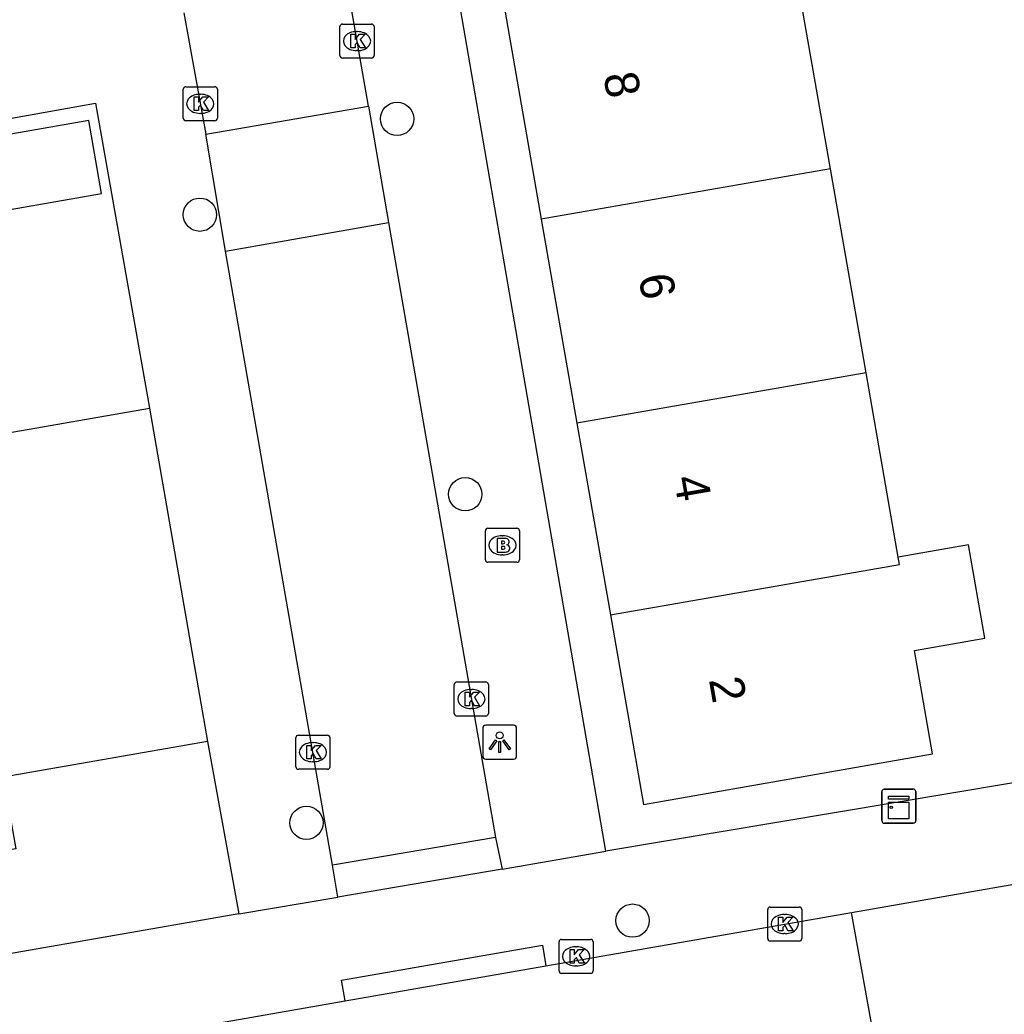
# Model space of a CAD drawing. Extents: x 162880 to 165536, y 384011 to 385179.
# Drawn here: x 164541.62 to 164570.49, y 384426.04 to 384455.22 of the extents above; entities that cross this region are included whole.
import ezdxf

# ---------------------------------------------------------------- set-up
doc = ezdxf.new("R2010")
doc.units = 0
for name, color, linetype in [('IMGEO_Boom', 7, 'Continuous'), ('IMGEO_Brandkraan', 7, 'Continuous'), ('IMGEO_Kast', 7, 'Continuous'), ('IMGEO_Kolk', 7, 'Continuous'), ('IMGEO_Lichtpunt', 7, 'Continuous'), ('IMGEO_Pand', 7, 'Continuous'), ('IMGEO_Pand_nummerreeks', 7, 'Continuous'), ('IMGEO_Rijbaan_lokaal_open', 7, 'Continuous'), ('IMGEO_Voetpad_open', 7, 'Continuous')]:
    doc.layers.add(name, color=color, linetype=linetype)

msp = doc.modelspace()

# ---------------------------------------------------------------- linework, layer by layer
at = {"layer": 'IMGEO_Boom'}
for centre in [(164552.683, 384452.315), (164546.898, 384449.503), (164554.685, 384441.297), (164550.026, 384431.653), (164559.592, 384428.782)]:
    msp.add_circle(centre, 0.489, dxfattribs=at)
at = {"layer": 'IMGEO_Brandkraan'}
for p, q in [((164555.275, 384439.374), (164555.275, 384440.226)), ((164555.35, 384440.3), (164556.202, 384440.3)), ((164556.276, 384440.226), (164556.276, 384439.374)), ((164555.763, 384440.08), (164555.788, 384440.08)), ((164556.202, 384439.3), (164555.35, 384439.3)), ((164555.786, 384439.52), (164555.761, 384439.52))]:
    msp.add_line(p, q, dxfattribs=at)
for points in [[(164555.275, 384439.374), (164555.275, 384440.226)], [(164555.35, 384440.3), (164556.202, 384440.3)], [(164556.276, 384440.226), (164556.276, 384439.374)], [(164555.623, 384440), (164555.623, 384439.6), (164555.836, 384439.6)], [(164555.854, 384440), (164555.623, 384440)], [(164555.802, 384439.919), (164555.748, 384439.919), (164555.748, 384439.843)], [(164555.748, 384439.843), (164555.801, 384439.843)], [(164555.81, 384439.767), (164555.748, 384439.767), (164555.748, 384439.686)], [(164555.748, 384439.686), (164555.81, 384439.686)], [(164556.202, 384439.3), (164555.35, 384439.3)]]:
    msp.add_lwpolyline(points, dxfattribs=at)
for centre, radius, start, end in [((164555.352, 384440.224), 0.0765, 91.552, 178.448), ((164555.352, 384440.224), 0.0765, 91.552, 178.448), ((164556.2, 384440.224), 0.0765, 1.552, 88.448), ((164556.2, 384440.224), 0.0765, 1.552, 88.448), ((164555.803, 384439.881), 0.0379, 267.8285, 90.9355), ((164555.858, 384439.855), 0.145, 59.4692, 91.5367), ((164555.883, 384439.902), 0.0922, 285.5137, 58.1501), ((164555.811, 384439.726), 0.0404, 269.8759, 90.5077), ((164555.842, 384439.851), 0.251, 268.6676, 293.5347), ((164555.888, 384439.71), 0.105, 301.3115, 78.989), ((164555.352, 384439.376), 0.0765, 181.552, 268.448), ((164555.352, 384439.376), 0.0765, 181.552, 268.448), ((164556.2, 384439.376), 0.0765, 271.552, 358.448), ((164556.2, 384439.376), 0.0765, 271.552, 358.448)]:
    msp.add_arc(centre, radius, start, end, dxfattribs=at)
for centre, major_axis, ratio, start_param, end_param in [((164555.762, 384439.8), (-0.387, 0.002), 0.722429, 4.712389, 7.853982), ((164555.787, 384439.8), (-0.39, 0.002), 0.717154, 1.570796, 4.712389)]:
    msp.add_ellipse(centre, major_axis=major_axis, ratio=ratio, start_param=start_param, end_param=end_param, dxfattribs=at)
at = {"layer": 'IMGEO_Kast'}
for p, q in [((164566.904, 384431.718), (164566.904, 384432.559)), ((164566.904, 384432.559), (164566.904, 384431.718)), ((164566.979, 384432.643), (164567.82, 384432.643)), ((164567.82, 384432.643), (164566.979, 384432.643)), ((164567.904, 384432.568), (164567.904, 384431.727)), ((164567.904, 384431.727), (164567.904, 384432.568)), ((164567.829, 384431.643), (164566.988, 384431.643)), ((164566.988, 384431.643), (164567.829, 384431.643))]:
    msp.add_line(p, q, dxfattribs=at)
for points in [[(164567.099, 384432.433), (164567.699, 384432.433), (164567.699, 384432.348), (164567.099, 384432.348), (164567.099, 384432.433)], [(164567.099, 384432.258), (164567.699, 384432.258), (164567.699, 384431.769), (164567.099, 384431.769), (164567.099, 384432.258)]]:
    msp.add_lwpolyline(points, dxfattribs=at)
msp.add_circle((164567.183, 384432.107), 0.0377, dxfattribs=at)
for centre, start, end in [((164566.982, 384432.565), 92.4484, 184.2845), ((164566.982, 384432.565), 92.4484, 184.2845), ((164567.826, 384432.565), 2.4484, 94.2845), ((164567.826, 384432.565), 2.4484, 94.2845), ((164566.982, 384431.721), 182.4484, 274.2845), ((164566.982, 384431.721), 182.4484, 274.2845), ((164567.826, 384431.721), 272.4484, 4.2845), ((164567.826, 384431.721), 272.4484, 4.2845)]:
    msp.add_arc(centre, 0.0779, start, end, dxfattribs=at)
at = {"layer": 'IMGEO_Kolk'}
for p, q in [((164551.008, 384454.171), (164551.008, 384455.023)), ((164551.083, 384455.097), (164551.935, 384455.097)), ((164552.009, 384455.023), (164552.009, 384454.171)), ((164551.496, 384454.877), (164551.521, 384454.877)), ((164551.519, 384454.317), (164551.494, 384454.317)), ((164551.935, 384454.097), (164551.083, 384454.097)), ((164546.485, 384453.257), (164547.337, 384453.257)), ((164546.41, 384452.331), (164546.41, 384453.183)), ((164546.898, 384453.037), (164546.923, 384453.037)), ((164547.411, 384453.183), (164547.411, 384452.331)), ((164546.921, 384452.477), (164546.896, 384452.477)), ((164547.337, 384452.257), (164546.485, 384452.257)), ((164554.437, 384435.788), (164555.289, 384435.788)), ((164554.362, 384434.862), (164554.362, 384435.714)), ((164554.85, 384435.568), (164554.875, 384435.568)), ((164555.363, 384435.714), (164555.363, 384434.862)), ((164554.873, 384435.008), (164554.848, 384435.008)), ((164555.289, 384434.788), (164554.437, 384434.788)), ((164549.715, 384433.301), (164549.715, 384434.153)), ((164549.79, 384434.227), (164550.642, 384434.227)), ((164550.203, 384434.007), (164550.228, 384434.007)), ((164550.716, 384434.153), (164550.716, 384433.301)), ((164550.226, 384433.447), (164550.201, 384433.447)), ((164550.642, 384433.227), (164549.79, 384433.227)), ((164563.558, 384428.255), (164563.558, 384429.107)), ((164563.633, 384429.181), (164564.485, 384429.181)), ((164564.559, 384429.107), (164564.559, 384428.255)), ((164564.046, 384428.961), (164564.071, 384428.961)), ((164557.512, 384428.232), (164558.364, 384428.232)), ((164564.485, 384428.181), (164563.633, 384428.181)), ((164564.069, 384428.401), (164564.044, 384428.401)), ((164557.437, 384427.306), (164557.437, 384428.158)), ((164557.925, 384428.012), (164557.95, 384428.012)), ((164558.438, 384428.158), (164558.438, 384427.306)), ((164557.948, 384427.452), (164557.923, 384427.452)), ((164558.364, 384427.232), (164557.512, 384427.232))]:
    msp.add_line(p, q, dxfattribs=at)
for points in [[(164551.008, 384454.171), (164551.008, 384455.023)], [(164551.083, 384455.097), (164551.935, 384455.097)], [(164552.009, 384455.023), (164552.009, 384454.171)], [(164551.329, 384454.797), (164551.452, 384454.797), (164551.452, 384454.646), (164551.582, 384454.797), (164551.746, 384454.797), (164551.6, 384454.646), (164551.753, 384454.397), (164551.601, 384454.397), (164551.516, 384454.561), (164551.452, 384454.494), (164551.452, 384454.397), (164551.329, 384454.397), (164551.329, 384454.797)], [(164551.935, 384454.097), (164551.083, 384454.097)], [(164546.485, 384453.257), (164547.337, 384453.257)], [(164546.41, 384452.331), (164546.41, 384453.183)], [(164547.411, 384453.183), (164547.411, 384452.331)], [(164546.731, 384452.957), (164546.854, 384452.957), (164546.854, 384452.806), (164546.984, 384452.957), (164547.148, 384452.957), (164547.002, 384452.806), (164547.155, 384452.557), (164547.003, 384452.557), (164546.918, 384452.721), (164546.854, 384452.654), (164546.854, 384452.557), (164546.731, 384452.557), (164546.731, 384452.957)], [(164547.337, 384452.257), (164546.485, 384452.257)], [(164554.437, 384435.788), (164555.289, 384435.788)], [(164554.362, 384434.862), (164554.362, 384435.714)], [(164554.683, 384435.488), (164554.806, 384435.488), (164554.806, 384435.337), (164554.936, 384435.488), (164555.1, 384435.488), (164554.954, 384435.337), (164555.107, 384435.088), (164554.955, 384435.088), (164554.87, 384435.252), (164554.806, 384435.185), (164554.806, 384435.088), (164554.683, 384435.088), (164554.683, 384435.488)], [(164555.363, 384435.714), (164555.363, 384434.862)], [(164555.289, 384434.788), (164554.437, 384434.788)], [(164549.715, 384433.301), (164549.715, 384434.153)], [(164549.79, 384434.227), (164550.642, 384434.227)], [(164550.716, 384434.153), (164550.716, 384433.301)], [(164550.036, 384433.927), (164550.159, 384433.927), (164550.159, 384433.776), (164550.289, 384433.927), (164550.453, 384433.927), (164550.307, 384433.776), (164550.46, 384433.527), (164550.308, 384433.527), (164550.223, 384433.691), (164550.159, 384433.624), (164550.159, 384433.527), (164550.036, 384433.527), (164550.036, 384433.927)], [(164550.642, 384433.227), (164549.79, 384433.227)], [(164563.558, 384428.255), (164563.558, 384429.107)], [(164563.633, 384429.181), (164564.485, 384429.181)], [(164564.559, 384429.107), (164564.559, 384428.255)], [(164563.879, 384428.881), (164564.002, 384428.881), (164564.002, 384428.73), (164564.132, 384428.881), (164564.296, 384428.881), (164564.15, 384428.73), (164564.303, 384428.481), (164564.151, 384428.481), (164564.066, 384428.645), (164564.002, 384428.578), (164564.002, 384428.481), (164563.879, 384428.481), (164563.879, 384428.881)], [(164557.512, 384428.232), (164558.364, 384428.232)], [(164564.485, 384428.181), (164563.633, 384428.181)], [(164557.437, 384427.306), (164557.437, 384428.158)], [(164557.758, 384427.932), (164557.881, 384427.932), (164557.881, 384427.781), (164558.011, 384427.932), (164558.175, 384427.932), (164558.029, 384427.781), (164558.182, 384427.532), (164558.03, 384427.532), (164557.945, 384427.696), (164557.881, 384427.629), (164557.881, 384427.532), (164557.758, 384427.532), (164557.758, 384427.932)], [(164558.438, 384428.158), (164558.438, 384427.306)], [(164558.364, 384427.232), (164557.512, 384427.232)]]:
    msp.add_lwpolyline(points, dxfattribs=at)
for centre, start, end in [((164551.085, 384455.021), 91.552, 178.448), ((164551.085, 384455.021), 91.552, 178.448), ((164551.933, 384455.021), 1.552, 88.448), ((164551.933, 384455.021), 1.552, 88.448), ((164551.085, 384454.173), 181.552, 268.448), ((164551.085, 384454.173), 181.552, 268.448), ((164551.933, 384454.173), 271.552, 358.448), ((164551.933, 384454.173), 271.552, 358.448), ((164546.487, 384453.181), 91.552, 178.448), ((164546.487, 384453.181), 91.552, 178.448), ((164547.335, 384453.181), 1.552, 88.448), ((164547.335, 384453.181), 1.552, 88.448), ((164546.487, 384452.333), 181.552, 268.448), ((164546.487, 384452.333), 181.552, 268.448), ((164547.335, 384452.333), 271.552, 358.448), ((164547.335, 384452.333), 271.552, 358.448), ((164554.439, 384435.712), 91.552, 178.448), ((164554.439, 384435.712), 91.552, 178.448), ((164555.287, 384435.712), 1.552, 88.448), ((164555.287, 384435.712), 1.552, 88.448), ((164554.439, 384434.864), 181.552, 268.448), ((164554.439, 384434.864), 181.552, 268.448), ((164555.287, 384434.864), 271.552, 358.448), ((164555.287, 384434.864), 271.552, 358.448), ((164549.792, 384434.151), 91.552, 178.448), ((164549.792, 384434.151), 91.552, 178.448), ((164550.64, 384434.151), 1.552, 88.448), ((164550.64, 384434.151), 1.552, 88.448), ((164549.792, 384433.303), 181.552, 268.448), ((164549.792, 384433.303), 181.552, 268.448), ((164550.64, 384433.303), 271.552, 358.448), ((164550.64, 384433.303), 271.552, 358.448), ((164563.635, 384429.105), 91.552, 178.448), ((164563.635, 384429.105), 91.552, 178.448), ((164564.483, 384429.105), 1.552, 88.448), ((164564.483, 384429.105), 1.552, 88.448), ((164557.514, 384428.156), 91.552, 178.448), ((164557.514, 384428.156), 91.552, 178.448), ((164558.362, 384428.156), 1.552, 88.448), ((164558.362, 384428.156), 1.552, 88.448), ((164563.635, 384428.257), 181.552, 268.448), ((164563.635, 384428.257), 181.552, 268.448), ((164564.483, 384428.257), 271.552, 358.448), ((164564.483, 384428.257), 271.552, 358.448), ((164557.514, 384427.308), 181.552, 268.448), ((164557.514, 384427.308), 181.552, 268.448), ((164558.362, 384427.308), 271.552, 358.448), ((164558.362, 384427.308), 271.552, 358.448)]:
    msp.add_arc(centre, 0.0765, start, end, dxfattribs=at)
for centre, major_axis, ratio, start_param, end_param in [((164551.495, 384454.597), (-0.387, 0.002), 0.722429, 4.712389, 7.853982), ((164551.52, 384454.597), (-0.39, 0.002), 0.717154, 1.570796, 4.712389), ((164546.897, 384452.757), (-0.387, 0.002), 0.722429, 4.712389, 7.853982), ((164546.922, 384452.757), (-0.39, 0.002), 0.717154, 1.570796, 4.712389), ((164554.849, 384435.288), (-0.387, 0.002), 0.722429, 4.712389, 7.853982), ((164554.874, 384435.288), (-0.39, 0.002), 0.717154, 1.570796, 4.712389), ((164550.202, 384433.727), (-0.387, 0.002), 0.722429, 4.712389, 7.853982), ((164550.227, 384433.727), (-0.39, 0.002), 0.717154, 1.570796, 4.712389), ((164564.045, 384428.681), (-0.387, 0.002), 0.722429, 4.712389, 7.853982), ((164564.07, 384428.681), (-0.39, 0.002), 0.717154, 1.570796, 4.712389), ((164557.924, 384427.732), (-0.387, 0.002), 0.722429, 4.712389, 7.853982), ((164557.949, 384427.732), (-0.39, 0.002), 0.717154, 1.570796, 4.712389)]:
    msp.add_ellipse(centre, major_axis=major_axis, ratio=ratio, start_param=start_param, end_param=end_param, dxfattribs=at)
at = {"layer": 'IMGEO_Lichtpunt'}
for p, q in [((164555.196, 384434.422), (164555.196, 384433.615)), ((164555.196, 384434.422), (164555.196, 384433.615)), ((164556.098, 384434.517), (164555.29, 384434.517)), ((164556.098, 384434.517), (164555.29, 384434.517)), ((164556.192, 384433.615), (164556.192, 384434.422)), ((164556.192, 384433.615), (164556.192, 384434.422)), ((164555.29, 384433.521), (164556.098, 384433.521)), ((164555.29, 384433.521), (164556.098, 384433.521))]:
    msp.add_line(p, q, dxfattribs=at)
for points in [[(164555.57, 384434.086), (164555.609, 384434.058), (164555.421, 384433.796), (164555.383, 384433.823), (164555.57, 384434.086)], [(164555.672, 384434.038), (164555.719, 384434.038), (164555.719, 384433.716), (164555.672, 384433.716), (164555.672, 384434.038)], [(164555.782, 384434.058), (164555.82, 384434.085), (164556.007, 384433.823), (164555.968, 384433.795), (164555.782, 384434.058)]]:
    msp.add_lwpolyline(points, dxfattribs=at)
msp.add_circle((164555.695, 384434.22), 0.0994, dxfattribs=at)
for centre, start, end in [((164555.29, 384434.422), 90, 180), ((164555.29, 384434.422), 90, 180), ((164556.098, 384434.422), 0, 90), ((164556.098, 384434.422), 0, 90), ((164555.29, 384433.615), 180, 270), ((164555.29, 384433.615), 180, 270), ((164556.098, 384433.615), 270, 0), ((164556.098, 384433.615), 270, 360)]:
    msp.add_arc(centre, 0.0946, start, end, dxfattribs=at)
at = {"layer": 'IMGEO_Pand'}
for points in [[(164565.397, 384450.851), (164564.298, 384457.149)], [(164555.815, 384455.669), (164556.914, 384449.371)], [(164540.392, 384451.702), (164540.765, 384449.561), (164544.01, 384450.127), (164543.637, 384452.268), (164540.392, 384451.702)], [(164565.397, 384450.851), (164556.914, 384449.371)], [(164566.442, 384444.864), (164565.397, 384450.851)], [(164556.914, 384449.371), (164557.959, 384443.384)], [(164566.442, 384444.864), (164557.959, 384443.384)], [(164567.386, 384439.455), (164566.442, 384444.864)], [(164530.395, 384441.075), (164536.077, 384442.066), (164535.841, 384443.421), (164539.538, 384444.065), (164539.752, 384442.834), (164545.419, 384443.821)], [(164545.419, 384443.821), (164547.124, 384434.041)], [(164557.959, 384443.384), (164558.941, 384437.755)], [(164558.941, 384437.755), (164559.912, 384432.193), (164568.395, 384433.674), (164567.865, 384436.711), (164569.933, 384437.072), (164569.454, 384439.816), (164567.386, 384439.455)], [(164558.941, 384437.755), (164567.424, 384439.236), (164567.386, 384439.455)], [(164547.124, 384434.041), (164541.128, 384432.996), (164541.496, 384430.887), (164538.678, 384430.396), (164538.318, 384432.465), (164532.085, 384431.379)]]:
    msp.add_lwpolyline(points, dxfattribs=at)
at = {"layer": 'IMGEO_Rijbaan_lokaal_open'}
for points in [[(164551.842, 384452.691), (164544.407, 384495.277)], [(164546.428, 384455.429), (164547.071, 384451.869)], [(164547.071, 384451.869), (164551.842, 384452.691)], [(164551.842, 384452.691), (164552.433, 384449.269)], [(164547.653, 384448.429), (164547.071, 384451.869)], [(164547.653, 384448.429), (164552.433, 384449.269)], [(164552.433, 384449.269), (164555.57, 384431.218)], [(164550.794, 384430.409), (164547.653, 384448.429)], [(164555.57, 384431.218), (164550.794, 384430.409)], [(164566.014, 384429.023), (164575.769, 384430.721)], [(164557.052, 384427.456), (164566.014, 384429.023)], [(164567.26, 384422.123), (164566.014, 384429.023)], [(164551.16, 384426.426), (164557.052, 384427.456)], [(164521.478, 384421.235), (164551.16, 384426.426)]]:
    msp.add_lwpolyline(points, dxfattribs=at)
at = {"layer": 'IMGEO_Voetpad_open'}
for points in [[(164558.811, 384430.822), (164552.484, 384467.517), (164553.495, 384467.691)], [(164536.108, 384451.416), (164538.323, 384451.792), (164539.726, 384452.043), (164543.289, 384452.68), (164543.838, 384452.778), (164545.419, 384443.821)], [(164575.397, 384434.782), (164573.862, 384434.539), (164574.04, 384433.377), (164558.811, 384430.822)], [(164547.124, 384434.041), (164548.038, 384428.982)], [(164555.57, 384431.218), (164555.767, 384430.29)], [(164555.767, 384430.29), (164558.811, 384430.822)], [(164550.95, 384429.471), (164550.794, 384430.409)], [(164555.767, 384430.29), (164550.95, 384429.471)], [(164548.038, 384428.982), (164550.95, 384429.471)], [(164548.038, 384428.982), (164518.131, 384423.769)], [(164551.16, 384426.426), (164551.057, 384427.031), (164556.948, 384428.065), (164557.052, 384427.456)]]:
    msp.add_lwpolyline(points, dxfattribs=at)

# ---------------------------------------------------------------- texts
at = {"layer": 'IMGEO_Pand_nummerreeks'}
for s, rotation, p in [('8', 279.8993, (164558.733, 384453.604)), ('6', 279.8993, (164559.765, 384447.691)), ('4', 279.9005, (164560.798, 384441.773)), ('2', 279.9005, (164561.83, 384435.857))]:
    msp.add_text(s, height=1, rotation=rotation, dxfattribs=at).set_placement(p)

doc.saveas('drawing.dxf')
